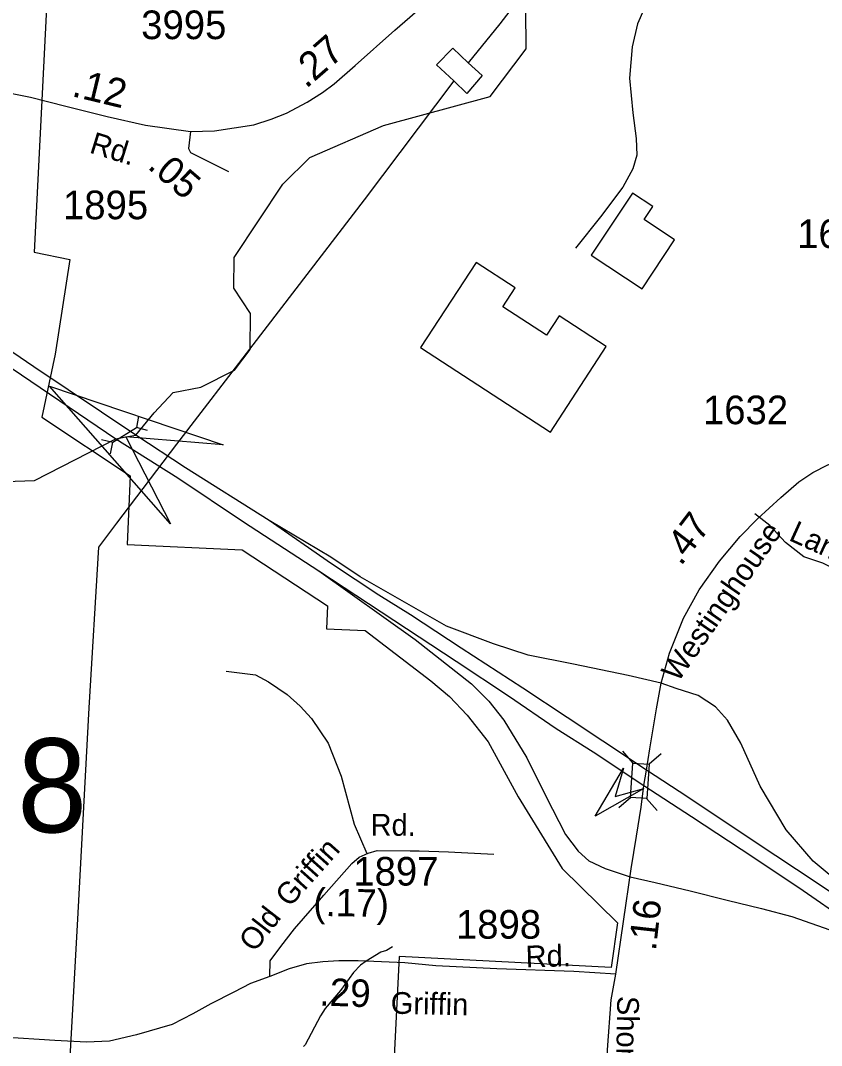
# Model space of a CAD drawing. Extents: x 1547597 to 1699558, y 810033 to 920809.
# Drawn here: x 1606820 to 1610318, y 903537 to 908014 of the extents above; entities that cross this region are included whole.
import ezdxf

# ---------------------------------------------------------------- set-up
doc = ezdxf.new("R2010")
doc.units = 0
for name, color, linetype in [('Exist Boundary Political City Limit New', 7, 'Continuous'), ('Exist Cultural Warehouse Building Footprint', 7, 'Continuous'), ('Exist Hydrographic Creek Single Shore', 7, 'Continuous'), ('Exist Hydrographic Misc Water Feature', 7, 'Continuous'), ('Exist Railroad Siding', 7, 'Continuous'), ('Exist Road Non-System Type 51', 7, 'Continuous'), ('Exist Road Non-System Type 51 Label', 7, 'Continuous'), ('Exist Road Primary US Divided Attributed', 7, 'Continuous'), ('Exist Road Primary US Ramp 1 Lane  Attributed', 7, 'Continuous'), ('Exist Road Secondary Mileage Hundredths English Label', 7, 'Continuous'), ('Exist Road Secondary Structure Culvert Attributed CELL', 7, 'Continuous'), ('Exist Road Secondary Structure Culvert CELL', 7, 'Continuous'), ('Exist Road Secondary Structure Culvert Number Label', 7, 'Continuous'), ('Exist Road Secondary Structure Standard Bridge Attributed CELL', 7, 'Continuous'), ('Exist Road Secondary Structure Standard Bridge CELL', 7, 'Continuous'), ('Exist Road Secondary Type 51 Attributed', 7, 'Continuous'), ('Exist Road Secondary Type 51 Label', 7, 'Continuous'), ('Exist Road Secondary Type 51 Number Label', 7, 'Continuous'), ('Exist Utilities Electrical Transmission Line', 7, 'Continuous'), ('Map Preparation Boundary City Limit Buffer Line', 7, 'Continuous')]:
    doc.layers.add(name, color=color, linetype=linetype)

msp = doc.modelspace()

# ---------------------------------------------------------------- linework, layer by layer
at = {"layer": 'Exist Boundary Political City Limit New'}
for points in [[(1606953.1, 908445.5), (1606880.6, 907001.9), (1607035.4, 906970.2), (1606971.1, 906556.2)], [(1606971.1, 906556.2), (1606914, 906281.7), (1607299, 906024.5), (1607285.8, 905724.6), (1607788.9, 905702.5), (1608161.4, 905458.2), (1608156.7, 905356.5), (1608324.8, 905349.6), (1608612.6, 905130.1), (1608693, 905060.9), (1608770.7, 904979.4), (1608862, 904862.9), (1608993.5, 904623.5), (1609186.2, 904310.8), (1609427.5, 904073), (1609399, 903878.3), (1608473.8, 903926), (1608446, 903371.8), (1607824, 903427.3), (1607769.6, 902157.9), (1610321.4, 901918.7), (1610565, 900895)]]:
    msp.add_lwpolyline(points, dxfattribs=at)
at = {"layer": 'Exist Cultural Warehouse Building Footprint'}
for points in [[(1609312.5, 906988.5), (1609534.6, 906841.4), (1609677, 907056.3), (1609543.8, 907144.6), (1609581.3, 907201.2), (1609492.4, 907260.1)], [(1608567.6, 906585.5), (1609134.9, 906216.5), (1609378.1, 906590.4), (1609172.3, 906724.3), (1609117.4, 906639.8), (1608927.3, 906763.4), (1608980.9, 906846), (1608809.6, 906957.4)]]:
    msp.add_lwpolyline(points, close=True, dxfattribs=at)
at = {"layer": 'Exist Hydrographic Creek Single Shore'}
msp.add_lwpolyline([(1606670.7, 905997.1), (1606881.7, 906005.2), (1607236.9, 906187.1), (1607279.6, 906195.1), (1607323.6, 906203.1), (1607403.5, 906300.4), (1607487.5, 906388.5), (1607607.8, 906412.7), (1607754.7, 906486.5), (1607822.7, 906577.1), (1607824.7, 906734.6), (1607751.7, 906844.4), (1607752.7, 906978.9), (1607965.7, 907299.6), (1608083.7, 907415.3), (1608405.2, 907555.5), (1608872, 907681.7), (1609028.7, 907889.7), (1609026.7, 908062.7)], dxfattribs=at)
at = {"layer": 'Exist Hydrographic Misc Water Feature'}
msp.add_lwpolyline([(1608444.5, 903967.8), (1608418.3, 903952.2), (1608394.2, 903944.6), (1608329.6, 903905.8), (1608305.3, 903888.1), (1608274.9, 903856.7), (1608217.6, 903777.6), (1608150.4, 903698.8), (1608129.9, 903667.1), (1608063.9, 903540.3), (1608055.8, 903532.4)], dxfattribs=at)
at = {"layer": 'Exist Railroad Siding'}
msp.add_lwpolyline([(1609692.2, 908423.8), (1609676.4, 908365.8), (1609633.2, 908250.2), (1609569.8, 908125), (1609514.4, 907999.7), (1609491.4, 907897.9), (1609479.8, 907762), (1609494.1, 907610), (1609508.8, 907497.9), (1609512.2, 907426), (1609493.6, 907366.1), (1609450.7, 907286.5), (1609353.2, 907155.8), (1609243.8, 907019)], dxfattribs=at)
at = {"layer": 'Exist Road Non-System Type 51'}
for points in [[(1610426.6, 904896.7), (1610500.1, 905007.5), (1610627.1, 905203.4), (1610733.3, 905355.7), (1610749.8, 905391.6), (1610748.2, 905419.7), (1610734.6, 905441.8), (1610641.4, 905493.3), (1610450.9, 905580.2), (1610323.9, 905644), (1610240.4, 905671.3), (1610161.2, 905734.6), (1610092.5, 905807.6), (1610027.3, 905858.6)], [(1607718.9, 905171.5), (1607846.5, 905155.9), (1607903.4, 905124.9), (1607984.5, 905069.6), (1608041.4, 905019.6), (1608091.4, 904966.1), (1608163.8, 904857.4), (1608220.8, 904714.1), (1608276.8, 904504.1), (1608332.5, 904375.5)], [(1608561.9, 904387), (1608690, 904382.7), (1608887.7, 904372.5)]]:
    msp.add_lwpolyline(points, dxfattribs=at)
at = {"layer": 'Exist Road Primary US Divided Attributed'}
for points in [[(1603290.7, 909210.9), (1603556.7, 908942.9), (1603727.7, 908765.5), (1603968.3, 908551.1), (1604215.9, 908337.9), (1604414.1, 908153.6), (1604662.1, 907954.7), (1604919.2, 907758.7), (1605218.6, 907539.8), (1605587.1, 907280.5), (1605840.4, 907122), (1606155.4, 906910.7), (1606503.7, 906677.4), (1606742.6, 906521.8), (1607236.9, 906187.1), (1607507.2, 906015.9), (1607794.1, 905823.8), (1608122.8, 905610.9)], [(1607906.2, 905829.5), (1607541.4, 906060.8), (1607323.6, 906203.1), (1606877.9, 906501.6), (1606538.2, 906732.1), (1606328.1, 906867.5), (1605952.6, 907119.1), (1605559.5, 907377.1), (1605293.4, 907562.8), (1604979.7, 907790.4), (1604718.8, 907983.1), (1604505.8, 908150), (1604313.8, 908326.3), (1604100.8, 908516.5), (1603859, 908738.3), (1603620, 908965.9), (1603366.5, 909220.2)], [(1609553.6, 904740.3), (1609363.4, 904866.7), (1609207.1, 904969.5), (1609014.3, 905097.3), (1608744.2, 905273.1), (1608523.5, 905417.9), (1608384.9, 905504.4), (1608177.8, 905641.3), (1607906.2, 905829.5)], [(1608122.8, 905610.9), (1608723.2, 905215.2), (1608951.4, 905064.4), (1609159.1, 904921.6), (1609320.9, 904819.7), (1609542.2, 904673.6)], [(1610966.4, 903761.7), (1610690.5, 903970), (1610473.5, 904128.9), (1610295.4, 904249.3), (1610033, 904421.8), (1609733.9, 904622), (1609553.6, 904740.3)], [(1609542.2, 904673.6), (1609750.3, 904537.1), (1610022.5, 904358.3), (1610238.7, 904214.5), (1610608.1, 903958.8), (1610874.3, 903763.6), (1610975, 903685.2), (1611110.8, 903578.4), (1611265.3, 903450.6), (1611388.4, 903345.7), (1611536, 903216.4)]]:
    msp.add_lwpolyline(points, dxfattribs=at)
at = {"layer": 'Exist Road Primary US Ramp 1 Lane  Attributed'}
for points in [[(1609618.1, 905119.7), (1609473.8, 905152.7), (1609235.8, 905202.1), (1609036.6, 905241.9), (1608886.4, 905291.5), (1608681.3, 905369.4), (1608303.2, 905584.3), (1608175.9, 905669.8), (1607906.2, 905829.5)], [(1608122.8, 905610.9), (1608543.5, 905310.1), (1608789.9, 905116.6), (1608865.9, 905040.5), (1608930.5, 904958.8), (1609031.2, 904793.4), (1609114.7, 904626), (1609200.2, 904458.7), (1609255, 904386.3), (1609302.8, 904344.6), (1609373.1, 904310.4), (1609482.9, 904274.7)], [(1610966.4, 903761.7), (1610697.2, 903996.7), (1610282, 904342.9), (1610164, 904478.8), (1610050.4, 904670.5), (1609965.8, 904857.7), (1609907.9, 904958), (1609855.6, 905015.8), (1609779.6, 905065.3), (1609682.9, 905096.2), (1609618.1, 905119.7)], [(1609482.9, 904274.7), (1609592.5, 904249.9), (1609745.3, 904212.5), (1609906.6, 904171.7), (1610056.1, 904136), (1610189.4, 904101.5), (1610383.2, 904032.4), (1610639.3, 903894.2), (1611536, 903216.4)]]:
    msp.add_lwpolyline(points, dxfattribs=at)
at = {"layer": 'Exist Road Secondary Structure Culvert Attributed CELL'}
msp.add_lwpolyline([(1607474.7, 905816), (1606946.8, 906417.1), (1607704.6, 906160.4), (1607279.6, 906195.1)], close=True, dxfattribs=at)
at = {"layer": 'Exist Road Secondary Structure Culvert CELL'}
for p, q in [((1607336.1, 906285.6), (1607326.1, 906235.8)), ((1607223.6, 906171.7), (1607326.1, 906235.8)), ((1607375.2, 906223.1), (1607326.1, 906235.8)), ((1607174.4, 906184.4), (1607223.6, 906171.7)), ((1607213.5, 906121.9), (1607223.6, 906171.7))]:
    msp.add_line(p, q, dxfattribs=at)
at = {"layer": 'Exist Road Secondary Structure Standard Bridge Attributed CELL'}
msp.add_lwpolyline([(1609541.9, 904659.1), (1609329.7, 904538.9), (1609453.4, 904749.1), (1609416.7, 904624.4)], close=True, dxfattribs=at)
at = {"layer": 'Exist Road Secondary Structure Standard Bridge CELL'}
for p, q in [((1609449.6, 904823), (1609494.9, 904771)), ((1609617.4, 904811.5), (1609565.3, 904766.1)), ((1609485.8, 904620.2), (1609433.8, 904574.8)), ((1609554.6, 904615.4), (1609599.9, 904563.4))]:
    msp.add_line(p, q, dxfattribs=at)
msp.add_lwpolyline([(1609565.3, 904766.1), (1609554.9, 904615.4), (1609484.5, 904620.2), (1609494.9, 904771)], close=True, dxfattribs=at)
at = {"layer": 'Exist Road Secondary Type 51 Attributed'}
for points in [[(1607562.8, 907528.3), (1607667.3, 907531.7), (1607838.5, 907558.4), (1607915.2, 907582.8), (1607981.4, 907608.4), (1608072, 907657.2), (1608138.7, 907699), (1608189.8, 907737.3), (1608281.6, 907817.4), (1608454.6, 907970.7), (1608598.2, 908095.2), (1608672.9, 908149.5), (1608763.8, 908194)], [(1605909.9, 907909.7), (1606171.9, 907850.6), (1606390.6, 907790), (1606623.4, 907726.4), (1606863.4, 907678.7), (1607017.9, 907639.8), (1607199.1, 907594.1), (1607365.6, 907556.5), (1607562.8, 907528.3)], [(1607562.8, 907528.3), (1607553.5, 907455.1), (1607562.8, 907436.5), (1607728.8, 907354.1)], [(1609618.1, 905119.7), (1609654.2, 905250.4), (1609715.5, 905404.3), (1609783.3, 905527.2), (1609872.3, 905652.8), (1609963.3, 905760.9), (1610039.3, 905836.9), (1610140, 905930.1), (1610219.8, 905998.5), (1610280.6, 906040.4), (1610346.4, 906073.6), (1610428.6, 906100.4), (1610563.1, 906130.3), (1610706.6, 906150.7), (1610973.3, 906206.8), (1611193.2, 906243.7)], [(1609553.6, 904740.3), (1609568.8, 904833.3), (1609576.4, 904877), (1609597.3, 905008.2), (1609618.1, 905119.7)], [(1609542.2, 904673.6), (1609553.6, 904740.3)], [(1609419.5, 903849), (1609487, 904308.9), (1609509.9, 904451.1), (1609530.2, 904579), (1609542.2, 904673.6)], [(1607909.6, 903839.2), (1607911.2, 903906.8), (1607957.6, 903970.5), (1608017.2, 904047.2), (1608144.3, 904194.3), (1608267.1, 904331.7), (1608298.6, 904360), (1608338.1, 904378.1), (1608378.4, 904389.3), (1608522.2, 904388.3), (1608561.9, 904387)], [(1609419.5, 903849), (1609236.8, 903860), (1608900, 903872.2), (1608634.2, 903884.8), (1608498.3, 903899), (1608295.5, 903907.9), (1608209.7, 903907.9), (1608140, 903902.3), (1608069.8, 903894.8), (1607993, 903872.9), (1607909.6, 903839.2)], [(1607909.6, 903839.2), (1607824.7, 903808.1), (1607752.4, 903770.2), (1607651.3, 903718.8), (1607572.7, 903675.5), (1607482.9, 903628.9), (1607327.3, 903584), (1607208.6, 903556.7), (1607108.4, 903552.4), (1606970.7, 903558.8), (1606741.1, 903574.4), (1606585.8, 903582.4), (1606465, 903590.4), (1606293.2, 903599.4), (1606209.3, 903596.4), (1606149.4, 903590.4), (1606067.7, 903571.6), (1605962.1, 903558.8), (1605875.6, 903552.4), (1605793, 903562.2), (1605616.6, 903577.4), (1605484.8, 903597.4), (1605328, 903616.5), (1605192, 903623.5)], [(1609064.5, 901193.1), (1609113.8, 901303.8), (1609153.6, 901366.3), (1609188.6, 901423.3), (1609238.5, 901509.2), (1609257.5, 901547.1), (1609269.5, 901586.1), (1609279.5, 901638), (1609278, 901702.9), (1609264, 901931.6), (1609263.5, 902026.5), (1609263.5, 902089.4), (1609269.5, 902175.3), (1609319.5, 902492.7), (1609360.1, 902739.1), (1609373.9, 902840.4), (1609377.8, 902944.2), (1609380.4, 903342.2), (1609384.1, 903518.3), (1609399.2, 903736.7), (1609419.5, 903849)]]:
    msp.add_lwpolyline(points, dxfattribs=at)
at = {"layer": 'Exist Utilities Electrical Transmission Line'}
for points in [[(1614566.3, 910184), (1614105.9, 910139.3), (1613517.7, 910076), (1612793.2, 910006.3), (1612245, 909950.6), (1611740.7, 909902.2), (1610960.3, 909825.2), (1610406.2, 909775.4), (1610230, 909751.6), (1609781.5, 909148.7), (1609237.7, 908423.1), (1608913.3, 907999.1), (1608775.3, 907828.8)], [(1608712.5, 907749.4), (1608637.3, 907820.2), (1608708.2, 907893.4), (1608775.3, 907828.8)], [(1608775.3, 907828.8), (1608836.7, 907774.1), (1608769.8, 907694.8), (1608712.5, 907749.4)], [(1608712.5, 907749.4), (1608320.9, 907230), (1607834.2, 906597.7), (1607501.6, 906163.6), (1607239.9, 905818.7), (1607160.7, 905713.7), (1607118.8, 905012.5), (1607070.8, 904117.4), (1607016, 903142.3), (1606963.5, 902193.2), (1606919.9, 901346), (1606907.2, 901094.1)]]:
    msp.add_lwpolyline(points, dxfattribs=at)
at = {"layer": 'Map Preparation Boundary City Limit Buffer Line'}
for points in [[(1606953.1, 908445.5), (1606880.6, 907001.9), (1607035.4, 906970.2), (1606971.1, 906556.2)], [(1606971.1, 906556.2), (1606914, 906281.7), (1607299, 906024.5), (1607285.8, 905724.6), (1607788.9, 905702.5), (1608161.4, 905458.2), (1608156.7, 905356.5), (1608324.8, 905349.6), (1608612.6, 905130.1), (1608693, 905060.9), (1608770.7, 904979.4), (1608862, 904862.9), (1608993.5, 904623.5), (1609186.2, 904310.8), (1609427.5, 904073), (1609399, 903878.3), (1608473.8, 903926), (1608446, 903371.8), (1607824, 903427.3), (1607769.6, 902157.9), (1610321.4, 901918.7), (1610565, 900895)]]:
    msp.add_lwpolyline(points, dxfattribs=at)

# ---------------------------------------------------------------- texts
at = {"layer": 'Exist Road Non-System Type 51 Label'}
msp.add_text('Langenthal', height=95, rotation=335.4785, dxfattribs=at).set_placement((1610171.1, 905745.7))
at = {"layer": 'Exist Road Secondary Mileage Hundredths English Label'}
for s, height, rotation, p in [('.27', 125, 41.1345, (1608067.2, 907713.2)), ('.12', 125, 346.4659, (1607039.9, 907683.9)), ('.05', 120, 319.2607, (1607370.9, 907371.1)), ('.47', 120, 52.565, (1609704.3, 905628.2)), ('(.17)', 120, 359.1588, (1608098.5, 904103.4)), ('.16', 120, 83.5987, (1609594.7, 903948.3)), ('.29', 120, 357.852, (1608124.3, 903712.7))]:
    msp.add_text(s, height=height, rotation=rotation, dxfattribs=at).set_placement(p)
at = {"layer": 'Exist Road Secondary Structure Culvert Number Label'}
msp.add_text('C318', height=410.1, dxfattribs=at).set_placement((1605800, 904468.4))
at = {"layer": 'Exist Road Secondary Type 51 Label'}
for s, rotation, p in [('Rd.', 342.8696, (1607116.9, 907437.6)), ('Westinghouse', 55.2647, (1609691.3, 905119.7)), ('Rd.', 359.6328, (1608348.5, 904454.1)), ('Griffin', 48.1944, (1607995.1, 904137.3)), ('Old', 52.1316, (1607841.6, 903940.7)), ('Rd.', 1.6677, (1609027.3, 903878.2)), ('Griffin', 358.7104, (1608436.3, 903676.7)), ('Shore', 269.1687, (1609426.4, 903754.7))]:
    msp.add_text(s, height=95, rotation=rotation, dxfattribs=at).set_placement(p)
at = {"layer": 'Exist Road Secondary Type 51 Number Label'}
for s, p in [('3995', (1607347.4, 907932.2)), ('1895', (1607005.8, 907145.7)), ('1620', (1610212, 907019.8)), ('1632', (1609800.5, 906250.6)), ('1897', (1608273.7, 904235.8)), ('1898', (1608721.8, 904004))]:
    msp.add_text(s, height=125, dxfattribs=at).set_placement(p)

doc.saveas('drawing.dxf')
